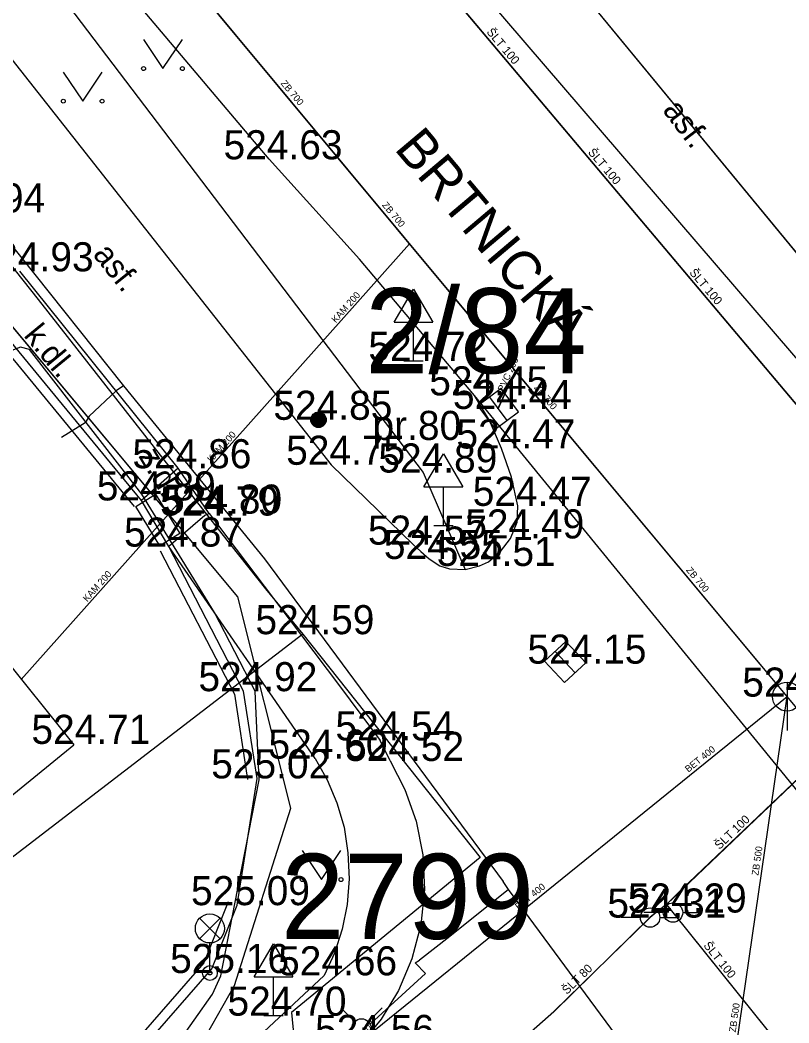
# Model space of a CAD drawing. Extents: x -668867 to -667827, y -1131943 to -1131019.
# Drawn here: x -668688.68 to -668668.85, y -1131239.02 to -1131213.15 of the extents above; entities that cross this region are included whole.
import ezdxf

# ---------------------------------------------------------------- set-up
doc = ezdxf.new("R2010")
doc.units = 0
for name, color, linetype in [('G_Bod_tecka', 7, 'Continuous'), ('G_Bod_vyska', 7, 'Continuous'), ('G_Breh_Teren', 7, 'Continuous'), ('G_Budovy_Objekty', 7, 'Continuous'), ('G_Cesty_Schody', 7, 'Continuous'), ('G_Objekty_dopravni', 7, 'Continuous'), ('G_Objekty_technicke', 7, 'Continuous'), ('G_Plochy_zpevnene', 7, 'Continuous'), ('G_Ploty', 7, 'Continuous'), ('G_Ploty_vstupy', 7, 'Continuous'), ('G_Popisy_Nazvy', 7, 'Continuous'), ('G_Popisy_povrchu', 7, 'Continuous'), ('G_Poznamky_odkaz', 7, 'Continuous'), ('G_Site-kanalizace', 7, 'Continuous'), ('G_Site-plynovod', 7, 'Continuous'), ('G_Site-Sloupy', 7, 'Continuous'), ('G_Site-vodovod', 7, 'Continuous'), ('G_Z_CHRANICKA-TEPLOVOD_kotovane', 7, 'Continuous'), ('G_Z_ELsilove_podz_kotovane', 7, 'Continuous'), ('G_Z_KANAL_podz_kotovane', 7, 'Continuous'), ('G_Z_KANAL_podz_priblizne', 7, 'Continuous'), ('G_Z_PLYNY_podz_geodeticky', 7, 'Continuous'), ('G_Z_SPOJE_podz_geodeticky', 7, 'Continuous'), ('G_Z_SPOJE_podz_kotovane', 7, 'Continuous'), ('G_Z_SPOJE_podz_priblizne', 7, 'Continuous'), ('G_Z_VODA_podz_kotovane', 7, 'Continuous'), ('G_Zelen-Znacky', 7, 'Continuous'), ('Vrstva 1', 7, 'Continuous'), ('Vrstva 10', 7, 'Continuous'), ('Vrstva 12', 7, 'Continuous'), ('Vrstva 13', 7, 'Continuous'), ('Vrstva 17', 7, 'Continuous'), ('Vrstva 25', 7, 'Continuous'), ('Vrstva 26', 7, 'Continuous'), ('Vrstva 3', 7, 'Continuous'), ('Vrstva 4', 7, 'Continuous'), ('Vrstva 6', 7, 'Continuous'), ('Vrstva 8', 7, 'Continuous')]:
    doc.layers.add(name, color=color, linetype=linetype)

msp = doc.modelspace()

# ---------------------------------------------------------------- linework, layer by layer
at = {"layer": 'G_Bod_tecka'}
for p, q in [((-668682.25, -1131216.74), (-668682.25, -1131216.74)), ((-668678.53, -1131221.94), (-668678.53, -1131221.94)), ((-668676.96, -1131222.83), (-668676.96, -1131222.83)), ((-668676.35, -1131223.18), (-668676.35, -1131223.18)), ((-668680.98, -1131223.46), (-668680.98, -1131223.46)), ((-668676.26, -1131224.2), (-668676.26, -1131224.2)), ((-668684.6, -1131224.71), (-668684.6, -1131224.71)), ((-668680.65, -1131224.62), (-668680.65, -1131224.62)), ((-668678.28, -1131224.82), (-668678.28, -1131224.82)), ((-668685.54, -1131225.54), (-668685.54, -1131225.54)), ((-668675.84, -1131225.68), (-668675.84, -1131225.68)), ((-668683.91, -1131225.93), (-668683.91, -1131225.93)), ((-668683.8, -1131225.88), (-668683.8, -1131225.88)), ((-668676.03, -1131226.52), (-668676.03, -1131226.52)), ((-668684.84, -1131226.73), (-668684.84, -1131226.73)), ((-668678.54, -1131226.68), (-668678.54, -1131226.68)), ((-668678.13, -1131227.05), (-668678.13, -1131227.05)), ((-668676.83, -1131227.23), (-668676.83, -1131227.23)), ((-668681.44, -1131228.99), (-668681.44, -1131228.99)), ((-668674.57, -1131229.75), (-668674.57, -1131229.75)), ((-668682.91, -1131230.46), (-668682.91, -1131230.46)), ((-668668.9, -1131230.6), (-668668.9, -1131230.6)), ((-668679.39, -1131231.73), (-668679.39, -1131231.73)), ((-668687.28, -1131231.82), (-668687.28, -1131231.82)), ((-668681.07, -1131232.2), (-668681.07, -1131232.2)), ((-668679.13, -1131232.26), (-668679.13, -1131232.26)), ((-668682.56, -1131232.71), (-668682.56, -1131232.71)), ((-668683.08, -1131235.98), (-668683.08, -1131235.98)), ((-668672.43, -1131236.3), (-668672.43, -1131236.3)), ((-668671.84, -1131236.17), (-668671.84, -1131236.17)), ((-668683.78, -1131237.73), (-668683.78, -1131237.73)), ((-668680.83, -1131237.79), (-668680.83, -1131237.79)), ((-668682.14, -1131238.83), (-668682.14, -1131238.83))]:
    msp.add_line(p, q, dxfattribs=at)
at = {"layer": 'G_Breh_Teren'}
for p, q in [((-668694.43, -1131203.55), (-668678.28, -1131224.82)), ((-668678.28, -1131224.82), (-668677.2, -1131227.32))]:
    msp.add_line(p, q, dxfattribs=at)
at = {"layer": 'G_Budovy_Objekty'}
for p in [(-668693.26, -1131224.4), (-668695.47, -1131238.53)]:
    msp.add_line(p, (-668687.29, -1131231.84), dxfattribs=at)
at = {"layer": 'G_Cesty_Schody'}
for p, q in [((-668677.68, -1131211.37), (-668666.02, -1131224.96)), ((-668660.47, -1131243.04), (-668676.96, -1131222.83)), ((-668684.6, -1131224.71), (-668685.54, -1131225.54))]:
    msp.add_line(p, q, dxfattribs=at)
at = {"layer": 'G_Objekty_dopravni'}
for p, q in [((-668679.03, -1131220.94), (-668678.53, -1131220.09)), ((-668678.53, -1131220.09), (-668678.03, -1131220.94)), ((-668679.03, -1131220.94), (-668678.03, -1131220.94)), ((-668678.53, -1131221.94), (-668678.53, -1131220.94)), ((-668678.78, -1131221.94), (-668678.28, -1131221.94)), ((-668678.26, -1131225.19), (-668677.76, -1131224.34)), ((-668677.76, -1131224.34), (-668677.26, -1131225.19)), ((-668678.26, -1131225.19), (-668677.26, -1131225.19)), ((-668677.76, -1131226.19), (-668677.76, -1131225.19)), ((-668678.01, -1131226.19), (-668677.51, -1131226.19)), ((-668682.64, -1131237.83), (-668682.14, -1131236.98)), ((-668682.14, -1131236.98), (-668681.64, -1131237.83)), ((-668682.64, -1131237.83), (-668681.64, -1131237.83)), ((-668682.14, -1131238.83), (-668682.14, -1131237.83)), ((-668682.39, -1131238.83), (-668681.89, -1131238.83))]:
    msp.add_line(p, q, dxfattribs=at)
at = {"layer": 'G_Objekty_technicke'}
for p, q in [((-668684.045, -1131236.314), (-668683.516, -1131236.845)), ((-668684.045, -1131236.845), (-668683.515, -1131236.315)), ((-668683.78, -1131237.73), (-668683.78, -1131236.955))]:
    msp.add_line(p, q, dxfattribs=at)
for centre, radius in [((-668683.78, -1131236.58), 0.375), ((-668683.78, -1131237.73), 0.19), ((-668683.78, -1131237.73), 0.05)]:
    msp.add_circle(centre, radius, dxfattribs=at)
at = {"layer": 'G_Plochy_zpevnene'}
for p, q in [((-668681.07, -1131232.2), (-668684.84, -1131226.73)), ((-668679.13, -1131232.26), (-668679.39, -1131231.73)), ((-668683.29, -1131240.08), (-668680.83, -1131237.79))]:
    msp.add_line(p, q, dxfattribs=at)
for points in [[(-668682.25, -1131216.74), (-668693.89, -1131202.97)], [(-668696.46, -1131204.55), (-668680.65, -1131224.62)], [(-668676.96, -1131222.83), (-668679.92, -1131219.32), (-668682.25, -1131216.74)], [(-668684.6, -1131224.71), (-668688.68, -1131219.63)], [(-668680.65, -1131224.62), (-668678.54, -1131226.68), (-668678.34, -1131226.86), (-668678.13, -1131227.05), (-668677.85, -1131227.23), (-668677.6, -1131227.3), (-668677.2, -1131227.32), (-668676.83, -1131227.23), (-668676.6, -1131227.12), (-668676.29, -1131226.86), (-668676.03, -1131226.52), (-668675.86, -1131226.1), (-668675.84, -1131225.68), (-668676, -1131224.94), (-668676.26, -1131224.2), (-668676.57, -1131223.48), (-668676.96, -1131222.83)], [(-668683.8, -1131225.88), (-668684.6, -1131224.71)], [(-668683.8, -1131225.88), (-668683.91, -1131225.93), (-668684.84, -1131226.73)], [(-668683.8, -1131225.88), (-668681.44, -1131228.99), (-668680.41, -1131230.36), (-668679.39, -1131231.73)], [(-668681.07, -1131232.2), (-668680.76, -1131232.75), (-668680.51, -1131233.34), (-668680.32, -1131233.97), (-668680.22, -1131234.63), (-668680.19, -1131235.3), (-668680.24, -1131235.96), (-668680.37, -1131236.6), (-668680.57, -1131237.22), (-668680.83, -1131237.79)], [(-668679.13, -1131232.26), (-668678.75, -1131233), (-668678.46, -1131233.81), (-668678.29, -1131234.68), (-668678.25, -1131235.58), (-668678.34, -1131236.49), (-668678.57, -1131237.36), (-668678.92, -1131238.18), (-668679.36, -1131238.92), (-668679.89, -1131239.56)]]:
    msp.add_lwpolyline(points, dxfattribs=at)
at = {"layer": 'G_Ploty'}
for p, q in [((-668690.19, -1131220.28), (-668685.73, -1131225.7)), ((-668685.54, -1131225.54), (-668689.71, -1131220.48))]:
    msp.add_line(p, q, dxfattribs=at)
for points in [[(-668685.06, -1131226.84), (-668683.15, -1131230.54), (-668682.81, -1131232.74)], [(-668682.56, -1131232.71), (-668682.91, -1131230.46), (-668684.84, -1131226.73)], [(-668683.31, -1131235.89), (-668683.94, -1131237.47)], [(-668683.73, -1131237.62), (-668683.08, -1131235.98)], [(-668683.94, -1131237.47), (-668688.51, -1131242.72)], [(-668688.35, -1131242.92), (-668683.73, -1131237.62)]]:
    msp.add_lwpolyline(points, dxfattribs=at)
at = {"layer": 'G_Ploty_vstupy'}
for p, q in [((-668684.84, -1131226.73), (-668685.54, -1131225.54)), ((-668683.08, -1131235.98), (-668682.56, -1131232.71))]:
    msp.add_line(p, q, dxfattribs=at)
at = {"layer": 'G_Site-kanalizace'}
for p, q in [((-668676.574, -1131222.879), (-668676.126, -1131223.481)), ((-668674.875, -1131229.435), (-668674.365, -1131229.985)), ((-668668.9, -1131230.225), (-668668.9, -1131231.475))]:
    msp.add_line(p, q, dxfattribs=at)
for points in [[(-668676.874, -1131223.102), (-668676.426, -1131223.704), (-668675.825, -1131223.257), (-668676.272, -1131222.655)], [(-668675.149, -1131229.689), (-668674.64, -1131230.239), (-668674.089, -1131229.73), (-668674.599, -1131229.179)]]:
    msp.add_lwpolyline(points, close=True, dxfattribs=at)
msp.add_circle((-668668.9, -1131230.6), 0.375, dxfattribs=at)
at = {"layer": 'G_Site-plynovod'}
for p, q in [((-668680.402, -1131238.628), (-668680.047, -1131238.983)), ((-668679.693, -1131238.982), (-668679.339, -1131238.629))]:
    msp.add_line(p, q, dxfattribs=at)
msp.add_circle((-668679.87, -1131239.16), 0.25, dxfattribs=at)
at = {"layer": 'G_Site-Sloupy'}
for radius in [0.2, 0.18, 0.16, 0.14, 0.12, 0.1, 0.08, 0.06, 0.04, 0.02]:
    msp.add_circle((-668680.98, -1131223.46), radius, dxfattribs=at)
at = {"layer": 'G_Site-vodovod'}
for p, q in [((-668672.68, -1131236.3), (-668673.18, -1131236.3)), ((-668672.09, -1131236.17), (-668672.59, -1131236.17)), ((-668672.18, -1131236.3), (-668671.68, -1131236.3)), ((-668671.59, -1131236.17), (-668671.09, -1131236.17))]:
    msp.add_line(p, q, dxfattribs=at)
for centre in [(-668672.43, -1131236.3), (-668671.84, -1131236.17)]:
    msp.add_circle(centre, 0.25, dxfattribs=at)
at = {"layer": 'G_Z_CHRANICKA-TEPLOVOD_kotovane'}
msp.add_lwpolyline([(-668685.692, -1131225.694), (-668685.18, -1131225.38), (-668684.558, -1131226.395), (-668685.07, -1131226.709)], close=True, dxfattribs=at)
at = {"layer": 'G_Z_ELsilove_podz_kotovane'}
for points in [[(-668694.8, -1131188.98), (-668675.1, -1131211.33), (-668655.19, -1131235.51), (-668654.68, -1131236.4), (-668643.51, -1131238.63)], [(-668824.68, -1131279.89), (-668823.45, -1131282.62), (-668821.65, -1131283.52), (-668819.25, -1131283.48), (-668781.4, -1131282.45), (-668767.9, -1131280.99), (-668756.33, -1131278.73), (-668746.05, -1131275.82), (-668732.91, -1131271.15), (-668722.68, -1131266.71), (-668712.69, -1131261.39), (-668708.66, -1131258.98), (-668688.4, -1131244.12), (-668683.88, -1131239.34), (-668683.15, -1131238.05), (-668681.69, -1131233.48), (-668683.06, -1131228.03), (-668698.23, -1131209.83), (-668707.741, -1131197.76)], [(-668684.658, -1131239.616), (-668683.713, -1131238.278), (-668683.5, -1131237.8), (-668683.134, -1131235.942), (-668682.506, -1131232.744), (-668682.609, -1131230.462), (-668683.665, -1131228.428), (-668685.535, -1131225.375), (-668688.435, -1131221.648), (-668688.665, -1131221.589), (-668688.883, -1131221.67)]]:
    msp.add_lwpolyline(points, dxfattribs=at)
at = {"layer": 'G_Z_KANAL_podz_kotovane'}
for p, q in [((-668688.65, -1131230.16), (-668678.63, -1131218.92)), ((-668670.28, -1131240.15), (-668668.9, -1131230.6))]:
    msp.add_line(p, q, dxfattribs=at)
for points in [[(-668668.9, -1131230.6), (-668675.9, -1131222.2), (-668700.391, -1131192.773)], [(-668717.68, -1131269.85), (-668697.91, -1131254.07), (-668668.9, -1131230.6)]]:
    msp.add_lwpolyline(points, dxfattribs=at)
at = {"layer": 'G_Z_KANAL_podz_priblizne'}
msp.add_line((-668676.35, -1131223.18), (-668675.9, -1131222.2), dxfattribs=at)
msp.add_lwpolyline([(-668630.31, -1131277.23), (-668652.86, -1131249.99), (-668668.9, -1131230.6)], dxfattribs=at)
at = {"layer": 'G_Z_PLYNY_podz_geodeticky'}
for points in [[(-668706.655, -1131197.023), (-668702.79, -1131201.58), (-668701.34, -1131203.49), (-668688.66, -1131219.25), (-668686.01, -1131222.58), (-668682.37, -1131227.05), (-668676.22, -1131235.37)], [(-668686.01, -1131222.58), (-668686.2, -1131222.71), (-668686.89, -1131223.37), (-668687, -1131223.54), (-668687.61, -1131223.92)], [(-668670.07, -1131243.73), (-668670.54, -1131243.09), (-668676.08, -1131235.58), (-668676.22, -1131235.37)], [(-668676.08, -1131235.58), (-668677.59, -1131236.79), (-668678.38, -1131237.4)], [(-668679.64, -1131239.04), (-668678.22, -1131237.74), (-668678.49, -1131237.47), (-668678.38, -1131237.4)]]:
    msp.add_lwpolyline(points, dxfattribs=at)
at = {"layer": 'G_Z_SPOJE_podz_geodeticky'}
for points in [[(-668707.002, -1131197.258), (-668705.72, -1131198.79), (-668699.61, -1131205.97), (-668688.21, -1131220.36), (-668683.47, -1131226.4), (-668682.35, -1131227.82), (-668681.38, -1131228.99)], [(-668681.38, -1131228.99), (-668692.48, -1131237.51), (-668693.21, -1131236.57)], [(-668681.38, -1131228.99), (-668676.81, -1131234.75), (-668681.68, -1131238.75), (-668681.62, -1131239.38), (-668674.99, -1131246.88), (-668670.77, -1131250.62)]]:
    msp.add_lwpolyline(points, dxfattribs=at)
at = {"layer": 'G_Z_SPOJE_podz_kotovane'}
for points in [[(-668707.002, -1131197.258), (-668705.72, -1131198.79), (-668699.61, -1131205.97), (-668688.21, -1131220.36), (-668683.47, -1131226.4), (-668682.35, -1131227.82), (-668681.38, -1131228.99)], [(-668681.38, -1131228.99), (-668692.48, -1131237.51), (-668693.21, -1131236.57)]]:
    msp.add_lwpolyline(points, dxfattribs=at)
at = {"layer": 'G_Z_SPOJE_podz_priblizne'}
for points in [[(-668707.002, -1131197.258), (-668705.72, -1131198.79), (-668699.61, -1131205.97), (-668688.21, -1131220.36), (-668683.47, -1131226.4), (-668682.35, -1131227.82), (-668681.38, -1131228.99)], [(-668681.38, -1131228.99), (-668692.48, -1131237.51), (-668693.21, -1131236.57)], [(-668681.38, -1131228.99), (-668676.81, -1131234.75), (-668681.68, -1131238.75), (-668681.62, -1131239.38), (-668674.99, -1131246.88), (-668670.77, -1131250.62)]]:
    msp.add_lwpolyline(points, dxfattribs=at)
at = {"layer": 'G_Z_VODA_podz_kotovane'}
for points in [[(-668696.448, -1131190.098), (-668664.52, -1131227.98), (-668664.13, -1131228.45), (-668661.01, -1131232.25)], [(-668672.01, -1131235.96), (-668671.61, -1131235.57), (-668664.46, -1131228.76), (-668664.13, -1131228.45)], [(-668672.01, -1131235.96), (-668672.22, -1131236.13), (-668672.43, -1131236.29), (-668674.91, -1131238.73), (-668688.7, -1131250.9), (-668689.74, -1131251.7), (-668691.8, -1131253.28), (-668695.94, -1131256.47), (-668706.92, -1131264.91), (-668725.99, -1131274.18), (-668730.05, -1131275.55), (-668730.06, -1131275.55), (-668745.66, -1131279.72), (-668746.43, -1131279.98), (-668747.88, -1131280.36), (-668780.07, -1131288.82), (-668781.85, -1131289.49), (-668782.47, -1131289.67), (-668786.01, -1131289.94)], [(-668672.01, -1131235.96), (-668671.84, -1131236.17), (-668635.06, -1131281.98), (-668612.84, -1131311.89), (-668596.37, -1131335.83)]]:
    msp.add_lwpolyline(points, dxfattribs=at)
at = {"layer": 'G_Zelen-Znacky'}
for p, q in [((-668685.49, -1131213.65), (-668684.99, -1131214.4)), ((-668684.99, -1131214.4), (-668684.49, -1131213.65)), ((-668687.56, -1131214.49), (-668687.06, -1131215.24)), ((-668687.06, -1131215.24), (-668686.56, -1131214.49)), ((-668681.4, -1131234.57), (-668680.9, -1131235.32)), ((-668680.9, -1131235.32), (-668680.4, -1131234.57))]:
    msp.add_line(p, q, dxfattribs=at)
for centre in [(-668685.49, -1131214.4), (-668684.49, -1131214.4), (-668687.56, -1131215.24), (-668686.56, -1131215.24), (-668681.4, -1131235.32), (-668680.4, -1131235.32)]:
    msp.add_circle(centre, 0.05, dxfattribs=at)
at = {"layer": 'Vrstva 1'}
for p, q in [((-668680.98, -1131223.46), (-668680.98, -1131223.46)), ((-668683.15, -1131238.05), (-668683.15, -1131238.05))]:
    msp.add_line(p, q, dxfattribs=at)
at = {"layer": 'Vrstva 10'}
msp.add_line((-668670.28, -1131240.151), (-668668.897, -1131230.595), dxfattribs=at)
at = {"layer": 'Vrstva 12'}
for points in [[(-668668.897, -1131230.595), (-668675.9, -1131222.204), (-668700.392, -1131192.774)], [(-668717.683, -1131269.848), (-668697.91, -1131254.07), (-668668.897, -1131230.595)]]:
    msp.add_lwpolyline(points, dxfattribs=at)
at = {"layer": 'Vrstva 13'}
msp.add_line((-668688.648, -1131230.163), (-668678.632, -1131218.921), dxfattribs=at)
at = {"layer": 'Vrstva 17'}
for p, q in [((-668683.06, -1131228.03), (-668698.23, -1131209.83)), ((-668675.1, -1131211.33), (-668655.19, -1131235.51)), ((-668676.353, -1131223.18), (-668675.9, -1131222.204)), ((-668681.69, -1131233.48), (-668683.06, -1131228.03)), ((-668683.15, -1131238.05), (-668681.69, -1131233.48)), ((-668683.88, -1131239.34), (-668683.15, -1131238.05))]:
    msp.add_line(p, q, dxfattribs=at)
msp.add_lwpolyline([(-668630.31, -1131277.23), (-668652.86, -1131249.99), (-668668.897, -1131230.595)], dxfattribs=at)
at = {"layer": 'Vrstva 25'}
for points in [[(-668696.446, -1131190.097), (-668664.52, -1131227.978), (-668664.133, -1131228.449), (-668661.01, -1131232.25)], [(-668672.011, -1131235.96), (-668671.843, -1131236.169), (-668635.055, -1131281.976), (-668612.843, -1131311.885), (-668596.37, -1131335.83)]]:
    msp.add_lwpolyline(points, dxfattribs=at)
at = {"layer": 'Vrstva 26'}
for points in [[(-668672.011, -1131235.96), (-668671.607, -1131235.575), (-668664.46, -1131228.76), (-668664.134, -1131228.449)], [(-668672.011, -1131235.96), (-668672.219, -1131236.127), (-668672.428, -1131236.295), (-668674.912, -1131238.726), (-668688.701, -1131250.896), (-668689.742, -1131251.699), (-668691.8, -1131253.28), (-668695.943, -1131256.466), (-668706.92, -1131264.91), (-668725.992, -1131274.182), (-668730.05, -1131275.55), (-668730.063, -1131275.553), (-668745.656, -1131279.717), (-668746.431, -1131279.983), (-668747.882, -1131280.363), (-668780.073, -1131288.822), (-668781.85, -1131289.49), (-668782.472, -1131289.667), (-668786.009, -1131289.938)]]:
    msp.add_lwpolyline(points, dxfattribs=at)
at = {"layer": 'Vrstva 6'}
for p, q in [((-668671.843, -1131236.169), (-668671.843, -1131236.169)), ((-668672.428, -1131236.295), (-668672.428, -1131236.295))]:
    msp.add_line(p, q, dxfattribs=at)
at = {"layer": 'Vrstva 8'}
msp.add_line((-668668.897, -1131230.595), (-668668.897, -1131230.595), dxfattribs=at)

# ---------------------------------------------------------------- texts
at = {"layer": 'G_Bod_vyska'}
for s, p in [('524.63', (-668683.428, -1131216.74)), ('524.94', (-668691.096, -1131218.11)), ('524.93', (-668689.846, -1131219.63)), ('524.72', (-668679.694, -1131221.94)), ('524.45', (-668678.124, -1131222.83)), ('524.44', (-668677.514, -1131223.18)), ('524.85', (-668682.144, -1131223.46)), ('524.47', (-668677.424, -1131224.2)), ('524.86', (-668685.778, -1131224.71)), ('524.75', (-668681.814, -1131224.62)), ('524.89', (-668679.436, -1131224.82)), ('524.89', (-668686.696, -1131225.54)), ('524.47', (-668677.004, -1131225.68)), ('524.79', (-668685.066, -1131225.93)), ('524.80', (-668684.986, -1131225.88)), ('524.49', (-668677.196, -1131226.52)), ('524.87', (-668685.994, -1131226.73)), ('524.57', (-668679.704, -1131226.68)), ('524.55', (-668679.294, -1131227.05)), ('524.51', (-668677.932, -1131227.23)), ('524.59', (-668682.606, -1131228.99)), ('524.15', (-668675.592, -1131229.75)), ('524.92', (-668684.076, -1131230.46)), ('524.34', (-668670.054, -1131230.6)), ('524.54', (-668680.544, -1131231.73)), ('524.71', (-668688.382, -1131231.82)), ('524.60', (-668682.269, -1131232.2)), ('524.52', (-668680.294, -1131232.26)), ('525.02', (-668683.746, -1131232.71)), ('525.09', (-668684.268, -1131235.98)), ('524.31', (-668673.532, -1131236.3)), ('524.29', (-668673.006, -1131236.17)), ('525.16', (-668684.806, -1131237.73)), ('524.66', (-668682.022, -1131237.79)), ('524.70', (-668683.326, -1131238.83)), ('524.56', (-668681.068, -1131239.56))]:
    msp.add_text(s, height=0.75, dxfattribs=at).set_placement(p)
at = {"layer": 'G_Popisy_Nazvy'}
msp.add_text('BRTNICKÁ', height=1, rotation=310.1497, dxfattribs=at).set_placement((-668679.049, -1131216.472))
at = {"layer": 'G_Popisy_povrchu'}
for s, rotation, p in [('asf.', 307.3904, (-668672.127, -1131215.48)), ('asf.', 308.7793, (-668686.816, -1131219.205)), ('k.dl.', 309.4576, (-668688.601, -1131221.292)), ('z.d.', 300.6281, (-668685.635, -1131224.392))]:
    msp.add_text(s, height=0.6, rotation=rotation, dxfattribs=at).set_placement(p)
at = {"layer": 'G_Poznamky_odkaz'}
msp.add_text('pr.80', height=0.75, dxfattribs=at).set_placement((-668679.587, -1131223.98))
at = {"layer": 'Vrstva 3'}
for s, rotation, p in [('ZB 700', 309.712, (-668681.964, -1131214.788)), ('ZB 700', 309.8004, (-668679.352, -1131217.927)), ('KAM 200', 48.2436, (-668680.532, -1131220.974)), ('PVC 200', 65.1228, (-668676.211, -1131222.749)), ('ZB 700', 309.725, (-668675.432, -1131222.636)), ('KAM 200', 48.2864, (-668683.737, -1131224.572)), ('KAM 200', 48.289, (-668686.942, -1131228.17)), ('ZB 700', 309.8004, (-668671.512, -1131227.344)), ('BET 400', 38.9316, (-668671.443, -1131232.565)), ('ZB 500', 81.7752, (-668669.639, -1131235.222)), ('BET 400', 38.9796, (-668675.825, -1131236.11)), ('ZB 500', 81.7752, (-668670.224, -1131239.268)), ('BET 400', 38.9796, (-668680.206, -1131239.655))]:
    msp.add_text(s, height=0.1755, rotation=rotation, dxfattribs=at).set_placement(p)
at = {"layer": 'Vrstva 4'}
for s, rotation, p in [('ŠLT 100', 310.1159, (-668676.659, -1131213.465)), ('ŠLT 100', 310.1378, (-668674.045, -1131216.567)), ('ŠLT 100', 310.1286, (-668671.431, -1131219.669)), ('ŠLT 100', 43.6508, (-668670.642, -1131234.558)), ('ŠLT 100', 308.7808, (-668671.065, -1131237.025)), ('ŠLT 80', 44.363, (-668674.574, -1131238.296))]:
    msp.add_text(s, height=0.2194, rotation=rotation, dxfattribs=at).set_placement(p)
for s, p in [('2/84', (-668679.777, -1131222.259)), ('2799', (-668681.947, -1131236.849))]:
    msp.add_text(s, height=2.1939, dxfattribs=at).set_placement(p)

doc.saveas('drawing.dxf')
